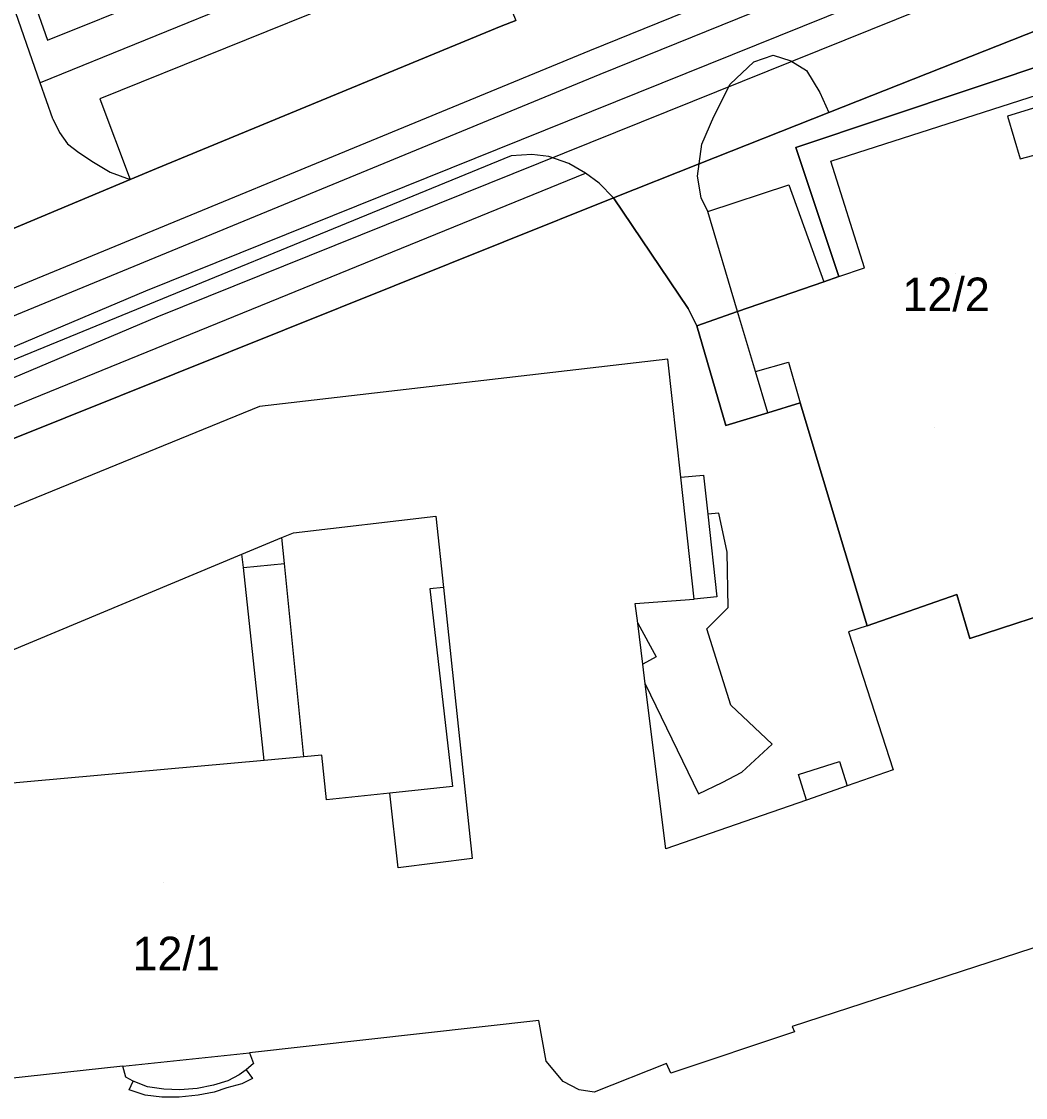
# Model space of a CAD drawing. Extents: x -264070 to -262271, y -1238894 to -1238141.
# Drawn here: x -263298.3 to -263238.5, y -1238893.9 to -1238829.8 of the extents above; entities that cross this region are included whole.
import ezdxf

# ---------------------------------------------------------------- set-up
doc = ezdxf.new("R2010")
doc.units = 0
for name, color, linetype in [('body_kn', 7, 'Continuous'), ('katuz_linie', 7, 'Continuous'), ('kladpar_druhypozemkov', 7, 'Continuous'), ('kladpar_hranice', 7, 'Continuous'), ('kladpar_parcelnecisla', 7, 'Continuous'), ('kladpar_plochy', 7, 'Continuous'), ('linie', 7, 'Continuous'), ('tarchy_linie', 7, 'Continuous'), ('zappar_hrandruhpozemk', 7, 'Continuous'), ('znacky', 7, 'Continuous'), ('zuob_linie', 7, 'Continuous'), ('zuob_plochy', 7, 'Continuous')]:
    doc.layers.add(name, color=color, linetype=linetype)

msp = doc.modelspace()

# ---------------------------------------------------------------- linework, layer by layer
at = {"layer": 'body_kn'}
for p, q in [((-263269.7, -1238830.1), (-263269.7, -1238830.1)), ((-263296.72, -1238830.94), (-263296.72, -1238830.94)), ((-263264.41, -1238831.55), (-263264.41, -1238831.55)), ((-263254.64, -1238832.22), (-263254.64, -1238832.22)), ((-263253.5, -1238831.83), (-263253.5, -1238831.83)), ((-263252.45, -1238832.16), (-263252.45, -1238832.16)), ((-263263.82, -1238832.98), (-263263.82, -1238832.98)), ((-263251.5, -1238832.73), (-263251.5, -1238832.73)), ((-263297.16, -1238833.47), (-263297.16, -1238833.47)), ((-263297.16, -1238833.47), (-263297.16, -1238833.47)), ((-263256.05, -1238833.56), (-263256.05, -1238833.56)), ((-263250.72, -1238834.05), (-263250.72, -1238834.05)), ((-263293.61, -1238834.42), (-263293.61, -1238834.42)), ((-263257.02, -1238835.48), (-263257.02, -1238835.48)), ((-263250.17, -1238835.24), (-263250.17, -1238835.24)), ((-263239.53, -1238835.47), (-263239.53, -1238835.47)), ((-263296.41, -1238835.61), (-263296.41, -1238835.61)), ((-263296.02, -1238836.43), (-263296.02, -1238836.43)), ((-263295.53, -1238837.1), (-263295.53, -1238837.1)), ((-263257.74, -1238837.12), (-263257.74, -1238837.12)), ((-263252.15, -1238837.32), (-263252.15, -1238837.32)), ((-263294.86, -1238837.63), (-263294.86, -1238837.63)), ((-263269.11, -1238837.83), (-263269.11, -1238837.83)), ((-263267.88, -1238837.74), (-263267.88, -1238837.74)), ((-263266.86, -1238837.86), (-263266.86, -1238837.86)), ((-263250.05, -1238838.14), (-263250.05, -1238838.14)), ((-263238.78, -1238838.01), (-263238.78, -1238838.01)), ((-263293.99, -1238838.2), (-263293.99, -1238838.2)), ((-263292.99, -1238838.79), (-263292.99, -1238838.79)), ((-263290.24, -1238838.58), (-263290.24, -1238838.58)), ((-263265.67, -1238838.28), (-263265.67, -1238838.28)), ((-263257.91, -1238838.31), (-263257.91, -1238838.31)), ((-263257.91, -1238838.31), (-263257.91, -1238838.31)), ((-263291.81, -1238839.24), (-263291.81, -1238839.24)), ((-263264.68, -1238838.86), (-263264.68, -1238838.86)), ((-263258.01, -1238839.04), (-263258.01, -1238839.04)), ((-263263.87, -1238839.46), (-263263.87, -1238839.46)), ((-263252.56, -1238839.56), (-263252.56, -1238839.56)), ((-263263, -1238840.33), (-263263, -1238840.33)), ((-263263, -1238840.33), (-263263, -1238840.33)), ((-263257.78, -1238840.33), (-263257.78, -1238840.33)), ((-263257.39, -1238841.14), (-263257.39, -1238841.14)), ((-263248.06, -1238844.5), (-263248.06, -1238844.5)), ((-263249.59, -1238845.02), (-263249.59, -1238845.02)), ((-263249.59, -1238845.02), (-263249.59, -1238845.02)), ((-263250.48, -1238845.33), (-263250.48, -1238845.33)), ((-263290.87, -1238845.86), (-263290.87, -1238845.86)), ((-263258.55, -1238846.93), (-263258.55, -1238846.93)), ((-263255.61, -1238847.11), (-263255.61, -1238847.11)), ((-263255.61, -1238847.11), (-263255.61, -1238847.11)), ((-263290.22, -1238847.43), (-263290.22, -1238847.43)), ((-263258.04, -1238847.95), (-263258.04, -1238847.95)), ((-263259.76, -1238849.94), (-263259.76, -1238849.94)), ((-263252.57, -1238850.13), (-263252.57, -1238850.13)), ((-263254.55, -1238850.67), (-263254.55, -1238850.67)), ((-263284.1, -1238852.76), (-263284.1, -1238852.76)), ((-263251.88, -1238852.55), (-263251.88, -1238852.55)), ((-263253.82, -1238853.14), (-263253.82, -1238853.14)), ((-263253.82, -1238853.14), (-263253.82, -1238853.14)), ((-263256.32, -1238853.89), (-263256.32, -1238853.89)), ((-263258.99, -1238856.97), (-263258.99, -1238856.97)), ((-263257.64, -1238856.85), (-263257.64, -1238856.85)), ((-263273.59, -1238859.29), (-263273.59, -1238859.29)), ((-263257.39, -1238859.17), (-263257.39, -1238859.17)), ((-263256.74, -1238859.11), (-263256.74, -1238859.11)), ((-263282.77, -1238860.57), (-263282.77, -1238860.57)), ((-263282.08, -1238860.29), (-263282.08, -1238860.29)), ((-263285.15, -1238861.57), (-263285.15, -1238861.57)), ((-263256.24, -1238861.45), (-263256.24, -1238861.45)), ((-263285.06, -1238862.35), (-263285.06, -1238862.35)), ((-263282.61, -1238862.11), (-263282.61, -1238862.11)), ((-263282.61, -1238862.11), (-263282.61, -1238862.11)), ((-263273.95, -1238863.63), (-263273.95, -1238863.63)), ((-263273.14, -1238863.54), (-263273.14, -1238863.54)), ((-263273.14, -1238863.54), (-263273.14, -1238863.54)), ((-263258.2, -1238864.24), (-263258.2, -1238864.24)), ((-263258.2, -1238864.24), (-263258.2, -1238864.24)), ((-263256.85, -1238864.1), (-263256.85, -1238864.1)), ((-263242.56, -1238863.97), (-263242.56, -1238863.97)), ((-263261.71, -1238864.5), (-263261.71, -1238864.5)), ((-263256.18, -1238864.75), (-263256.18, -1238864.75)), ((-263261.56, -1238865.67), (-263261.56, -1238865.67)), ((-263257.45, -1238866.01), (-263257.45, -1238866.01)), ((-263249, -1238866.2), (-263249, -1238866.2)), ((-263247.9, -1238865.83), (-263247.9, -1238865.83)), ((-263247.9, -1238865.83), (-263247.9, -1238865.83)), ((-263241.78, -1238866.58), (-263241.78, -1238866.58)), ((-263261.26, -1238868.11), (-263261.26, -1238868.11)), ((-263261.26, -1238868.11), (-263261.26, -1238868.11)), ((-263260.46, -1238867.68), (-263260.46, -1238867.68)), ((-263261.11, -1238869.28), (-263261.11, -1238869.28)), ((-263261.11, -1238869.28), (-263261.11, -1238869.28)), ((-263256.02, -1238870.56), (-263256.02, -1238870.56)), ((-263253.56, -1238872.88), (-263253.56, -1238872.88)), ((-263283.82, -1238873.86), (-263283.82, -1238873.86)), ((-263281.45, -1238873.64), (-263281.45, -1238873.64)), ((-263281.45, -1238873.64), (-263281.45, -1238873.64)), ((-263280.38, -1238873.55), (-263280.38, -1238873.55)), ((-263249.54, -1238873.92), (-263249.54, -1238873.92)), ((-263255.37, -1238874.55), (-263255.37, -1238874.55)), ((-263251.99, -1238874.69), (-263251.99, -1238874.69)), ((-263246.35, -1238874.42), (-263246.35, -1238874.42)), ((-263256.53, -1238875.17), (-263256.53, -1238875.17)), ((-263276.33, -1238875.8), (-263276.33, -1238875.8)), ((-263272.6, -1238875.41), (-263272.6, -1238875.41)), ((-263257.95, -1238875.85), (-263257.95, -1238875.85)), ((-263249.08, -1238875.37), (-263249.08, -1238875.37)), ((-263249.08, -1238875.37), (-263249.08, -1238875.37)), ((-263280.1, -1238876.2), (-263280.1, -1238876.2)), ((-263251.51, -1238876.22), (-263251.51, -1238876.22)), ((-263259.88, -1238879.13), (-263259.88, -1238879.13)), ((-263271.42, -1238879.7), (-263271.42, -1238879.7)), ((-263275.83, -1238880.26), (-263275.83, -1238880.26)), ((-263275.83, -1238880.26), (-263275.83, -1238880.26)), ((-263267.45, -1238889.36), (-263267.45, -1238889.36)), ((-263252.36, -1238889.71), (-263252.36, -1238889.71)), ((-263252.23, -1238890.03), (-263252.23, -1238890.03)), ((-263284.7, -1238891.28), (-263284.7, -1238891.28)), ((-263284.45, -1238891.91), (-263284.45, -1238891.91)), ((-263267.01, -1238891.77), (-263267.01, -1238891.77)), ((-263259.85, -1238891.91), (-263259.85, -1238891.91)), ((-263292.25, -1238892.08), (-263292.25, -1238892.08)), ((-263292.25, -1238892.08), (-263292.25, -1238892.08)), ((-263285.3, -1238892.59), (-263285.3, -1238892.59)), ((-263284.89, -1238892.29), (-263284.89, -1238892.29)), ((-263284.89, -1238892.29), (-263284.89, -1238892.29)), ((-263259.59, -1238892.49), (-263259.59, -1238892.49)), ((-263292.06, -1238892.72), (-263292.06, -1238892.72)), ((-263291.62, -1238892.97), (-263291.62, -1238892.97)), ((-263286.83, -1238893.2), (-263286.83, -1238893.2)), ((-263285.99, -1238892.94), (-263285.99, -1238892.94)), ((-263285.15, -1238893.12), (-263285.15, -1238893.12)), ((-263284.51, -1238892.8), (-263284.51, -1238892.8)), ((-263266, -1238892.98), (-263266, -1238892.98)), ((-263291.87, -1238893.48), (-263291.87, -1238893.48)), ((-263290.92, -1238893.8), (-263290.92, -1238893.8)), ((-263290.78, -1238893.3), (-263290.78, -1238893.3)), ((-263289.91, -1238893.93), (-263289.91, -1238893.93)), ((-263289.79, -1238893.44), (-263289.79, -1238893.44)), ((-263288.89, -1238893.93), (-263288.89, -1238893.93)), ((-263288.84, -1238893.48), (-263288.84, -1238893.48)), ((-263287.82, -1238893.4), (-263287.82, -1238893.4)), ((-263287.75, -1238893.81), (-263287.75, -1238893.81)), ((-263286.8, -1238893.62), (-263286.8, -1238893.62)), ((-263286.04, -1238893.37), (-263286.04, -1238893.37)), ((-263265.05, -1238893.49), (-263265.05, -1238893.49)), ((-263264.16, -1238893.62), (-263264.16, -1238893.62))]:
    msp.add_line(p, q, dxfattribs=at)
at = {"layer": 'katuz_linie'}
msp.add_lwpolyline([(-263230.51, -1238882.59), (-263252.36, -1238889.71), (-263252.23, -1238890.03), (-263259.59, -1238892.49), (-263259.85, -1238891.91), (-263264.16, -1238893.62), (-263265.05, -1238893.49), (-263266, -1238892.98), (-263267.01, -1238891.77), (-263267.45, -1238889.36), (-263284.7, -1238891.28), (-263284.45, -1238891.91), (-263284.89, -1238892.29), (-263284.51, -1238892.8), (-263285.15, -1238893.12), (-263286.04, -1238893.37), (-263286.8, -1238893.62), (-263287.75, -1238893.81), (-263288.89, -1238893.93), (-263289.91, -1238893.93), (-263290.92, -1238893.8), (-263291.87, -1238893.48), (-263291.62, -1238892.97), (-263292.06, -1238892.72), (-263292.25, -1238892.08), (-263309.37, -1238893.94)], dxfattribs=at)
at = {"layer": 'kladpar_druhypozemkov'}
for p, q in [((-263242.6, -1238844.83), (-263242.6, -1238844.83)), ((-263289.07, -1238884.19), (-263289.07, -1238884.19))]:
    msp.add_line(p, q, dxfattribs=at)
at = {"layer": 'kladpar_hranice'}
for points in [[(-263307.79, -1238803.38), (-263288.84, -1238808.6), (-263283.97, -1238806.53), (-263279.09, -1238804.47), (-263272.35, -1238821.08), (-263271.55, -1238823.05), (-263270.69, -1238825.17), (-263268.83, -1238829.75), (-263269.7, -1238830.1), (-263290.24, -1238838.58), (-263291.81, -1238839.24), (-263301.43, -1238843.27), (-263326.09, -1238853), (-263329.03, -1238854.1), (-263346.1, -1238860.76), (-263346.53, -1238860.92), (-263347.63, -1238861.33), (-263349.05, -1238861.53), (-263351.02, -1238861.49)], [(-263237.56, -1238830.25), (-263250.17, -1238835.24), (-263257.91, -1238838.31), (-263263, -1238840.33), (-263308.76, -1238858.69), (-263310.74, -1238859.48), (-263313.35, -1238860.53), (-263317.73, -1238862.26), (-263319.57, -1238863), (-263327.71, -1238866.3), (-263329.58, -1238867.07), (-263333.41, -1238871.76), (-263334, -1238874.29), (-263337.16, -1238870.76), (-263346.1, -1238860.76), (-263329.03, -1238854.1), (-263326.09, -1238853), (-263301.43, -1238843.27), (-263291.81, -1238839.24), (-263290.24, -1238838.58), (-263269.7, -1238830.1), (-263268.83, -1238829.75)], [(-263231.14, -1238830.29), (-263252.15, -1238837.32), (-263249.59, -1238845.02), (-263250.48, -1238845.33), (-263255.61, -1238847.11), (-263258.04, -1238847.95), (-263258.55, -1238846.93), (-263263, -1238840.33), (-263257.91, -1238838.31), (-263250.17, -1238835.24), (-263237.56, -1238830.25)], [(-263231.14, -1238830.29), (-263223.85, -1238851.59), (-263231.66, -1238854.15), (-263235.87, -1238855.52), (-263233.93, -1238862.37), (-263235.96, -1238863), (-263235.45, -1238864.53), (-263241.78, -1238866.58), (-263242.56, -1238863.97), (-263247.9, -1238865.83), (-263251.88, -1238852.55), (-263253.82, -1238853.14), (-263256.32, -1238853.89), (-263258.04, -1238847.95), (-263255.61, -1238847.11), (-263250.48, -1238845.33), (-263249.59, -1238845.02), (-263252.15, -1238837.32), (-263231.14, -1238830.29)], [(-263308.76, -1238858.69), (-263263, -1238840.33)], [(-263263, -1238840.33), (-263258.55, -1238846.93), (-263258.04, -1238847.95), (-263256.32, -1238853.89), (-263253.82, -1238853.14), (-263251.88, -1238852.55), (-263247.9, -1238865.83), (-263242.56, -1238863.97), (-263241.78, -1238866.58), (-263235.45, -1238864.53)], [(-263230.51, -1238882.59), (-263252.36, -1238889.71), (-263252.23, -1238890.03), (-263259.59, -1238892.49), (-263259.85, -1238891.91), (-263264.16, -1238893.62), (-263265.05, -1238893.49), (-263266, -1238892.98), (-263267.01, -1238891.77), (-263267.45, -1238889.36), (-263284.7, -1238891.28), (-263284.45, -1238891.91), (-263284.89, -1238892.29), (-263284.51, -1238892.8), (-263285.15, -1238893.12), (-263286.04, -1238893.37), (-263286.8, -1238893.62), (-263287.75, -1238893.81), (-263288.89, -1238893.93), (-263289.91, -1238893.93), (-263290.92, -1238893.8), (-263291.87, -1238893.48), (-263291.62, -1238892.97), (-263292.06, -1238892.72), (-263292.25, -1238892.08), (-263309.37, -1238893.94)]]:
    msp.add_lwpolyline(points, dxfattribs=at)
at = {"layer": 'kladpar_plochy'}
for points in [[(-263326.85, -1238761.83), (-263325.33, -1238765.14), (-263307.79, -1238803.38), (-263288.84, -1238808.6), (-263283.97, -1238806.53), (-263279.09, -1238804.47), (-263272.35, -1238821.08), (-263271.55, -1238823.05), (-263270.69, -1238825.17), (-263268.83, -1238829.75), (-263269.7, -1238830.1), (-263290.24, -1238838.58), (-263291.81, -1238839.24), (-263301.43, -1238843.27), (-263326.09, -1238853), (-263329.03, -1238854.1), (-263346.1, -1238860.76), (-263346.53, -1238860.92), (-263347.63, -1238861.33), (-263349.05, -1238861.53), (-263351.02, -1238861.49)], [(-263237.56, -1238830.25), (-263250.17, -1238835.24), (-263257.91, -1238838.31), (-263263, -1238840.33), (-263308.76, -1238858.69), (-263310.74, -1238859.48), (-263313.35, -1238860.53), (-263317.73, -1238862.26), (-263319.57, -1238863), (-263327.71, -1238866.3), (-263329.58, -1238867.07), (-263333.41, -1238871.76), (-263334, -1238874.29), (-263337.16, -1238870.76), (-263346.1, -1238860.76), (-263329.03, -1238854.1), (-263326.09, -1238853), (-263301.43, -1238843.27), (-263291.81, -1238839.24), (-263290.24, -1238838.58), (-263269.7, -1238830.1), (-263268.83, -1238829.75)], [(-263231.14, -1238830.29), (-263252.15, -1238837.32), (-263249.59, -1238845.02), (-263250.48, -1238845.33), (-263255.61, -1238847.11), (-263258.04, -1238847.95), (-263258.55, -1238846.93), (-263263, -1238840.33), (-263257.91, -1238838.31), (-263250.17, -1238835.24), (-263237.56, -1238830.25)], [(-263308.76, -1238858.69), (-263263, -1238840.33), (-263258.55, -1238846.93), (-263258.04, -1238847.95), (-263256.32, -1238853.89), (-263253.82, -1238853.14), (-263251.88, -1238852.55), (-263247.9, -1238865.83), (-263242.56, -1238863.97), (-263241.78, -1238866.58), (-263235.45, -1238864.53)], [(-263230.51, -1238882.59), (-263252.36, -1238889.71), (-263252.23, -1238890.03), (-263259.59, -1238892.49), (-263259.85, -1238891.91), (-263264.16, -1238893.62), (-263265.05, -1238893.49), (-263266, -1238892.98), (-263267.01, -1238891.77), (-263267.45, -1238889.36), (-263284.7, -1238891.28), (-263284.45, -1238891.91), (-263284.89, -1238892.29), (-263284.51, -1238892.8), (-263285.15, -1238893.12), (-263286.04, -1238893.37), (-263286.8, -1238893.62), (-263287.75, -1238893.81), (-263288.89, -1238893.93), (-263289.91, -1238893.93), (-263290.92, -1238893.8), (-263291.87, -1238893.48), (-263291.62, -1238892.97), (-263292.06, -1238892.72), (-263292.25, -1238892.08), (-263309.37, -1238893.94)]]:
    msp.add_lwpolyline(points, dxfattribs=at)
msp.add_lwpolyline([(-263231.14, -1238830.29), (-263223.85, -1238851.59), (-263231.66, -1238854.15), (-263235.87, -1238855.52), (-263233.93, -1238862.37), (-263235.96, -1238863), (-263235.45, -1238864.53), (-263241.78, -1238866.58), (-263242.56, -1238863.97), (-263247.9, -1238865.83), (-263251.88, -1238852.55), (-263253.82, -1238853.14), (-263256.32, -1238853.89), (-263258.04, -1238847.95), (-263255.61, -1238847.11), (-263250.48, -1238845.33), (-263249.59, -1238845.02), (-263252.15, -1238837.32)], close=True, dxfattribs=at)
at = {"layer": 'linie'}
for points in [[(-263334, -1238874.29), (-263333.41, -1238871.76), (-263329.58, -1238867.07), (-263327.71, -1238866.3), (-263319.57, -1238863), (-263317.73, -1238862.26), (-263313.35, -1238860.53), (-263310.74, -1238859.48), (-263308.76, -1238858.69), (-263263, -1238840.33), (-263257.91, -1238838.31), (-263250.17, -1238835.24), (-263237.56, -1238830.25)], [(-263230.51, -1238882.59), (-263252.36, -1238889.71), (-263252.23, -1238890.03), (-263259.59, -1238892.49), (-263259.85, -1238891.91), (-263264.16, -1238893.62), (-263265.05, -1238893.49), (-263266, -1238892.98), (-263267.01, -1238891.77), (-263267.45, -1238889.36), (-263284.7, -1238891.28), (-263284.45, -1238891.91), (-263284.89, -1238892.29), (-263284.51, -1238892.8), (-263285.15, -1238893.12), (-263286.04, -1238893.37), (-263286.8, -1238893.62), (-263287.75, -1238893.81), (-263288.89, -1238893.93), (-263289.91, -1238893.93), (-263290.92, -1238893.8), (-263291.87, -1238893.48), (-263291.62, -1238892.97), (-263292.06, -1238892.72), (-263292.25, -1238892.08), (-263309.37, -1238893.94)]]:
    msp.add_lwpolyline(points, dxfattribs=at)
at = {"layer": 'tarchy_linie'}
for points in [[(-263343.87, -1238863.25), (-263304.14, -1238847.91), (-263264.41, -1238831.55), (-263227.03, -1238816.4), (-263194.96, -1238803.36), (-263162.59, -1238790.59), (-263102.22, -1238766.84), (-263102.2, -1238766.93), (-263101.91, -1238768.39), (-263101.76, -1238769.18), (-263101.42, -1238770.88), (-263131.03, -1238783.02), (-263184.17, -1238804.65), (-263237.08, -1238826.02), (-263290.22, -1238847.43), (-263337.49, -1238867.45), (-263338.7, -1238864.58), (-263341.67, -1238865.72), (-263342.77, -1238864.49), (-263343.87, -1238863.25)], [(-263101.91, -1238768.39), (-263162.02, -1238792.03), (-263194.38, -1238804.8), (-263226.45, -1238817.84), (-263263.82, -1238832.98), (-263303.57, -1238849.35), (-263342.77, -1238864.49)], [(-263336.77, -1238865.3), (-263290.87, -1238845.86), (-263237.72, -1238824.44), (-263184.81, -1238803.07), (-263131.67, -1238781.45), (-263101.76, -1238769.18)]]:
    msp.add_lwpolyline(points, dxfattribs=at)
at = {"layer": 'zappar_hrandruhpozemk'}
for p, q in [((-263304.32, -1238809.5), (-263296.72, -1238830.94)), ((-263297.16, -1238833.47), (-263305.28, -1238810.13)), ((-263296.72, -1238830.94), (-263272.35, -1238821.08)), ((-263271.55, -1238823.05), (-263297.16, -1238833.47)), ((-263270.69, -1238825.17), (-263293.61, -1238834.42)), ((-263296.41, -1238835.61), (-263297.16, -1238833.47)), ((-263257.02, -1238835.48), (-263256.05, -1238833.56)), ((-263293.61, -1238834.42), (-263291.81, -1238839.24)), ((-263269.11, -1238837.83), (-263308.65, -1238854.04)), ((-263310.63, -1238857.58), (-263264.68, -1238838.86)), ((-263257.39, -1238841.14), (-263252.56, -1238839.56)), ((-263252.56, -1238839.56), (-263250.48, -1238845.33)), ((-263255.61, -1238847.11), (-263257.39, -1238841.14)), ((-263254.55, -1238850.67), (-263255.61, -1238847.11)), ((-263259.76, -1238849.94), (-263284.1, -1238852.76)), ((-263258.99, -1238856.97), (-263259.76, -1238849.94)), ((-263254.55, -1238850.67), (-263252.57, -1238850.13)), ((-263252.57, -1238850.13), (-263251.88, -1238852.55)), ((-263253.82, -1238853.14), (-263254.55, -1238850.67)), ((-263258.2, -1238864.24), (-263258.99, -1238856.97)), ((-263282.61, -1238862.11), (-263282.77, -1238860.57)), ((-263285.06, -1238862.35), (-263285.15, -1238861.57)), ((-263285.06, -1238862.35), (-263282.61, -1238862.11)), ((-263283.82, -1238873.86), (-263285.06, -1238862.35)), ((-263281.45, -1238873.64), (-263282.61, -1238862.11)), ((-263273.14, -1238863.54), (-263273.95, -1238863.63)), ((-263273.95, -1238863.63), (-263272.6, -1238875.41)), ((-263261.26, -1238868.11), (-263261.56, -1238865.67)), ((-263256.02, -1238870.56), (-263257.45, -1238866.01)), ((-263247.9, -1238865.83), (-263249, -1238866.2)), ((-263249, -1238866.2), (-263246.35, -1238874.42)), ((-263283.82, -1238873.86), (-263300.43, -1238875.35)), ((-263246.35, -1238874.42), (-263249.08, -1238875.37)), ((-263275.83, -1238880.26), (-263276.33, -1238875.8)), ((-263249.08, -1238875.37), (-263251.51, -1238876.22)), ((-263271.42, -1238879.7), (-263275.83, -1238880.26)), ((-263292.25, -1238892.08), (-263284.7, -1238891.28)), ((-263287.82, -1238893.4), (-263288.84, -1238893.48))]:
    msp.add_line(p, q, dxfattribs=at)
for points in [[(-263256.05, -1238833.56), (-263254.64, -1238832.22), (-263253.5, -1238831.83), (-263252.45, -1238832.16), (-263251.5, -1238832.73), (-263250.72, -1238834.05), (-263250.17, -1238835.24)], [(-263249.59, -1238845.02), (-263248.06, -1238844.5), (-263250.05, -1238838.14), (-263237.75, -1238834.18), (-263237.52, -1238834.84), (-263239.53, -1238835.47), (-263238.78, -1238838.01), (-263237.34, -1238837.63), (-263234.8, -1238838.71)], [(-263257.91, -1238838.31), (-263257.74, -1238837.12), (-263257.02, -1238835.48)], [(-263296.41, -1238835.61), (-263296.02, -1238836.43), (-263295.53, -1238837.1), (-263294.86, -1238837.63), (-263293.99, -1238838.2), (-263292.99, -1238838.79), (-263291.81, -1238839.24)], [(-263263, -1238840.33), (-263263.87, -1238839.46), (-263264.68, -1238838.86), (-263265.67, -1238838.28), (-263266.86, -1238837.86), (-263267.88, -1238837.74), (-263269.11, -1238837.83)], [(-263257.39, -1238841.14), (-263257.78, -1238840.33), (-263258.01, -1238839.04), (-263257.91, -1238838.31)], [(-263284.1, -1238852.76), (-263307.41, -1238862.27), (-263308.76, -1238858.69)], [(-263258.99, -1238856.97), (-263257.64, -1238856.85), (-263257.39, -1238859.17), (-263256.85, -1238864.1), (-263258.2, -1238864.24)], [(-263307.41, -1238862.27), (-263305.73, -1238866.56), (-263304.65, -1238869.31), (-263304.52, -1238869.65), (-263285.15, -1238861.57), (-263282.77, -1238860.57), (-263282.08, -1238860.29), (-263273.59, -1238859.29), (-263273.14, -1238863.54), (-263271.42, -1238879.7)], [(-263257.45, -1238866.01), (-263256.18, -1238864.75), (-263256.24, -1238861.45), (-263256.74, -1238859.11), (-263257.39, -1238859.17)], [(-263261.56, -1238865.67), (-263261.71, -1238864.5), (-263258.2, -1238864.24)], [(-263261.56, -1238865.67), (-263260.46, -1238867.68), (-263261.26, -1238868.11)], [(-263251.51, -1238876.22), (-263259.88, -1238879.13), (-263261.11, -1238869.28), (-263261.26, -1238868.11)], [(-263261.11, -1238869.28), (-263257.95, -1238875.85), (-263256.53, -1238875.17), (-263255.37, -1238874.55), (-263253.56, -1238872.88), (-263256.02, -1238870.56)], [(-263272.6, -1238875.41), (-263276.33, -1238875.8), (-263280.1, -1238876.2), (-263280.38, -1238873.55), (-263281.45, -1238873.64), (-263283.82, -1238873.86)], [(-263251.51, -1238876.22), (-263251.99, -1238874.69), (-263249.54, -1238873.92), (-263249.08, -1238875.37)], [(-263284.89, -1238892.29), (-263285.3, -1238892.59), (-263285.99, -1238892.94), (-263286.83, -1238893.2), (-263287.82, -1238893.4)], [(-263288.84, -1238893.48), (-263289.79, -1238893.44), (-263290.78, -1238893.3), (-263291.62, -1238892.97)]]:
    msp.add_lwpolyline(points, dxfattribs=at)
at = {"layer": 'znacky'}
for p, q in [((-263243.87, -1238854.03), (-263243.87, -1238854.03)), ((-263289.82, -1238881.1), (-263289.82, -1238881.1))]:
    msp.add_line(p, q, dxfattribs=at)
at = {"layer": 'zuob_linie'}
msp.add_lwpolyline([(-263230.51, -1238882.59), (-263252.36, -1238889.71), (-263252.23, -1238890.03), (-263259.59, -1238892.49), (-263259.85, -1238891.91), (-263264.16, -1238893.62), (-263265.05, -1238893.49), (-263266, -1238892.98), (-263267.01, -1238891.77), (-263267.45, -1238889.36), (-263284.7, -1238891.28), (-263284.45, -1238891.91), (-263284.89, -1238892.29), (-263284.51, -1238892.8), (-263285.15, -1238893.12), (-263286.04, -1238893.37), (-263286.8, -1238893.62), (-263287.75, -1238893.81), (-263288.89, -1238893.93), (-263289.91, -1238893.93), (-263290.92, -1238893.8), (-263291.87, -1238893.48), (-263291.62, -1238892.97), (-263292.06, -1238892.72), (-263292.25, -1238892.08), (-263309.37, -1238893.94)], dxfattribs=at)
at = {"layer": 'zuob_plochy'}
msp.add_lwpolyline([(-263230.51, -1238882.59), (-263252.36, -1238889.71), (-263252.23, -1238890.03), (-263259.59, -1238892.49), (-263259.85, -1238891.91), (-263264.16, -1238893.62), (-263265.05, -1238893.49), (-263266, -1238892.98), (-263267.01, -1238891.77), (-263267.45, -1238889.36), (-263284.7, -1238891.28), (-263284.45, -1238891.91), (-263284.89, -1238892.29), (-263284.51, -1238892.8), (-263285.15, -1238893.12), (-263286.04, -1238893.37), (-263286.8, -1238893.62), (-263287.75, -1238893.81), (-263288.89, -1238893.93), (-263289.91, -1238893.93), (-263290.92, -1238893.8), (-263291.87, -1238893.48), (-263291.62, -1238892.97), (-263292.06, -1238892.72), (-263292.25, -1238892.08), (-263309.37, -1238893.94)], dxfattribs=at)

# ---------------------------------------------------------------- texts
at = {"layer": 'kladpar_parcelnecisla'}
for s, p in [('12/2', (-263245.792, -1238847.08)), ('12/1', (-263291.666, -1238886.36))]:
    msp.add_text(s, height=2, dxfattribs=at).set_placement(p)

doc.saveas('drawing.dxf')
